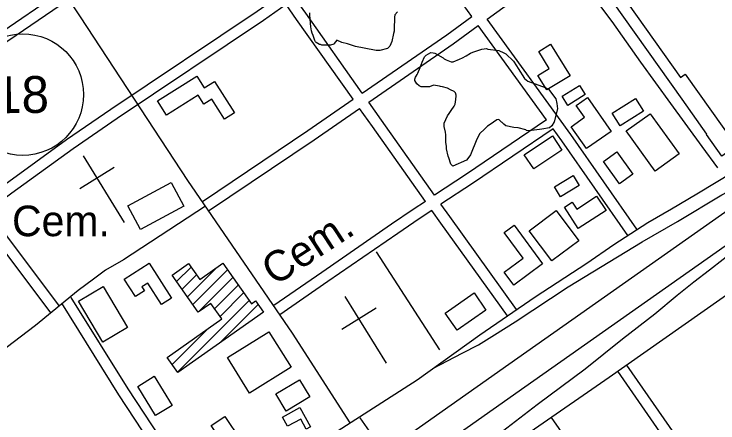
# Model space of a CAD drawing. Extents: x 3651524 to 3689615, y 505651 to 531377.
# Drawn here: x 3684375 to 3686284, y 515048 to 516158 of the extents above; entities that cross this region are included whole.
import ezdxf

# ---------------------------------------------------------------- set-up
doc = ezdxf.new("R2010")
doc.units = 0
for name, color, linetype in [('V-BLDG-OTLN', 7, 'Continuous'), ('V-ROAD-CNTR', 7, 'Continuous'), ('V-ROAD-IDEN', 7, 'Continuous'), ('V-SITE-OTLN', 7, 'Continuous'), ('V-SITE-OTLN-IDEN', 7, 'Continuous'), ('V-SITE-VEGE', 7, 'Continuous'), ('V-TOPO-SHOR', 7, 'Continuous')]:
    doc.layers.add(name, color=color, linetype=linetype)

msp = doc.modelspace()

# ---------------------------------------------------------------- linework, layer by layer
at = {"layer": 'V-BLDG-OTLN'}
for p, q in [((3684816.237, 515431.34), (3684855.153, 515470.256)), ((3684845.469, 515389.86), (3684925.878, 515470.27)), ((3684830.853, 515410.6), (3684869.769, 515449.516)), ((3684860.084, 515369.121), (3684953.958, 515462.995)), ((3684874.7, 515348.381), (3684968.574, 515442.255)), ((3684919.155, 515357.481), (3684983.19, 515421.515)), ((3684933.771, 515336.742), (3684997.805, 515400.776)), ((3684818.375, 515185.991), (3685012.421, 515380.036)), ((3684931.575, 515263.835), (3685037.131, 515369.391)), ((3685051.324, 515348.228), (3685051.747, 515348.651)), ((3684803.759, 515206.73), (3684900.443, 515303.413))]:
    msp.add_line(p, q, dxfattribs=at)
for points in [[(3686186.849, 515926.554), (3685966.806, 516237.573), (3685991.582, 516255.102), (3686182.306, 515985.529), (3686195.43, 515994.814), (3686333.587, 515799.532), (3686294.446, 515771.84), (3686252.56, 515831.043), (3686253.802, 515831.922)], [(3685883.037, 515990.136), (3685820.028, 515951.619), (3685796.007, 515990.915), (3685826.556, 516009.589), (3685797.921, 516056.434), (3685830.382, 516076.276)], [(3684763.879, 515921.75), (3684870.866, 515989.332), (3684891.202, 515957.139), (3684919.199, 515974.825), (3684972.99, 515889.674), (3684945.781, 515872.486), (3684911.57, 515926.642), (3684889.527, 515912.717), (3684874.159, 515937.044), (3684788.43, 515882.887)], [(3685923.751, 515939.258), (3685876.805, 515909.691), (3685861.188, 515934.487), (3685908.134, 515964.054)], [(3685929.958, 515930.859), (3685994.531, 515839.208), (3685927.957, 515792.303), (3685885.952, 515851.923), (3685922.064, 515877.365), (3685899.496, 515909.398)], [(3686082.248, 515894.12), (3686018.747, 515854.365), (3685997.104, 515888.936), (3686060.605, 515928.691)], [(3686100.331, 515887.236), (3686178.559, 515778.047), (3686113.499, 515731.436), (3686035.271, 515840.623)], [(3685758.848, 515775.264), (3685835.437, 515826.683), (3685860.995, 515788.614), (3685784.406, 515737.195)], [(3686009.768, 515783.564), (3686053.475, 515723.043), (3686017.241, 515696.876), (3685973.534, 515757.397)], [(3685907.79, 515691.991), (3685856.887, 515661.177), (3685840.401, 515688.412), (3685891.305, 515719.225)], [(3684683.669, 515637.201), (3684801.06, 515700.354), (3684835.573, 515636.199), (3684718.181, 515573.047)], [(3685980.469, 515624.365), (3685905.359, 515575.424), (3685867.579, 515633.405), (3685888.979, 515647.349), (3685901.402, 515628.283), (3685955.113, 515663.28)], [(3685833.812, 515487.639), (3685772.48, 515569.399), (3685845.611, 515624.258), (3685906.943, 515542.498)], [(3685731.114, 515584.391), (3685808.588, 515479.903), (3685730.467, 515421.979), (3685704.24, 515457.351), (3685755.457, 515495.327), (3685704.211, 515564.443)], [(3684674.268, 515438.455), (3684741.72, 515481.437), (3684802.116, 515386.656), (3684774.703, 515369.188), (3684737.877, 515426.981), (3684722.219, 515417.003), (3684729.078, 515406.239), (3684704.697, 515390.703)], [(3684874.7, 515348.381), (3684803.67, 515449.173), (3684847.997, 515480.411), (3684878.615, 515436.963), (3684941.215, 515481.078), (3685018.775, 515371.019), (3685030.273, 515379.122), (3685051.806, 515348.568), (3684819.285, 515184.699), (3684790.317, 515225.803), (3684938.405, 515330.167), (3684908.687, 515372.334)], [(3684617.151, 515418.266), (3684683.259, 515306.572), (3684615.967, 515266.744), (3684549.859, 515378.438)], [(3685654.974, 515354.048), (3685576.413, 515299.654), (3685544.175, 515346.215), (3685622.736, 515400.609)], [(3685126.51, 515198.795), (3685014.084, 515128.726), (3684953.867, 515225.344), (3685066.293, 515295.412)], [(3684755.605, 515174.604), (3684803.814, 515095.532), (3684758.71, 515068.033), (3684710.502, 515147.105)], [(3685085.361, 515126.925), (3685149.362, 515165.196), (3685177.371, 515118.356), (3685113.37, 515080.085)], [(3685103.338, 515063.864), (3685150.542, 515089.472), (3685178.917, 515037.168), (3685167.365, 515030.901), (3685152.556, 515058.199), (3685116.903, 515038.858)], [(3684995.07, 514913.868), (3684909.62, 515040.857), (3684946.569, 515065.72), (3685032.02, 514938.732)]]:
    msp.add_lwpolyline(points, close=True, dxfattribs=at)
msp.add_lwpolyline([(3685356.867, 515512.181), (3685528.539, 515246.328)], dxfattribs=at)
at = {"layer": 'V-ROAD-CNTR'}
for points in [[(3685286.544, 515047.907), (3685130.486, 515291.609), (3684846.83, 515706.161), (3684555.43, 516150.144), (3684261.309, 516593.129), (3684015.883, 516961.004), (3683789.576, 517302.694), (3683530.976, 517693.552), (3682996.666, 518492.323)], [(3685658.363, 516144.158), (3686053.754, 516431.497), (3686358.275, 516648.795)], [(3684077.922, 515916.543), (3684139.969, 515963.061), (3684258.175, 516055.228), (3684344.781, 516111.62), (3684625.027, 516304.255), (3684896.698, 516491.033)], [(3684096.179, 515892.736), (3684158.191, 515939.229), (3684275.615, 516030.784), (3684361.465, 516086.684), (3684642.021, 516279.533), (3684914.028, 516466.542)], [(3685241.542, 515018.923), (3685468.359, 515165.006), (3685638.316, 515286.942), (3685788.274, 515390.02), (3685928.859, 515481.443), (3686001.488, 515532.605), (3686094.144, 515591.489), (3686157.9, 515628.522), (3686227.091, 515669.282), (3686375.102, 515759.485), (3686451.202, 515808.181), (3686582.379, 515901.065), (3686726.15, 516004.375), (3686842.757, 516084.602), (3687207.141, 516340.909), (3687388.206, 516475.018)], [(3685616.501, 516150.82), (3685592.946, 516183.349), (3685432.346, 516407.061)], [(3687389.207, 516385.587), (3685717.046, 515206.773), (3684364.978, 514252.244)], [(3687390.231, 516294.221), (3685760.431, 515145.273), (3684408.038, 514190.514)], [(3685096.1, 516207.717), (3685034.718, 516164.73), (3684638, 515898.729), (3684517.943, 515816.353), (3684351.46, 515695.245), (3684285.371, 515646.021)], [(3685319.651, 515943.248), (3685166.08, 516160.286), (3685137.917, 516200.377)], [(3685595.979, 514899.538), (3685989.276, 515172.004), (3686443.334, 515491.394), (3686704.2, 515678.396), (3686828.425, 515779.677), (3686909.669, 515849.421), (3687077.365, 515985.21), (3687266.845, 516118.084), (3687391.246, 516203.577)], [(3685113.344, 516183.168), (3685051.678, 516139.982), (3684654.84, 515873.901), (3684535.257, 515791.849), (3684369.244, 515671.085), (3684303.628, 515622.212)], [(3685294.971, 515926.19), (3685141.562, 516143), (3685113.344, 516183.168)], [(3685319.649, 515943.248), (3685548.687, 516101.539), (3685616.5, 516150.82)], [(3686064.39, 515573.321), (3685885.298, 515830.759), (3685658.364, 516144.158)], [(3685336.979, 515918.757), (3685566.035, 516077.061), (3685634.094, 516126.521)], [(3685819.481, 515870.5), (3685634.095, 516126.521)], [(3684886.208, 515648.812), (3685171.914, 515841.146), (3685294.969, 515926.191)], [(3685515.692, 515665.794), (3685371.458, 515870.032), (3685336.98, 515918.758)], [(3684902.962, 515623.926), (3685188.82, 515816.362), (3685312.299, 515901.701)], [(3685490.647, 515649.251), (3685346.96, 515852.716), (3685312.3, 515901.7)], [(3685819.481, 515870.5), (3685601.933, 515722.765), (3685515.692, 515665.794)], [(3685510.69, 515195.377), (3685590.429, 515237.574), (3685634.424, 515259.957), (3685677.911, 515287.288), (3685734.494, 515322.572), (3685878.039, 515416.971), (3686078.187, 515538.983), (3686174.068, 515594.657), (3686294.653, 515666.975), (3686472.846, 515761.708), (3686603.627, 515831.78)], [(3685837.085, 515846.191), (3685618.629, 515697.839), (3685533.005, 515641.277)], [(3686039.764, 515556.189), (3685860.834, 515813.393), (3685837.085, 515846.191)], [(3685485.1, 514822.291), (3685508.471, 514860.217), (3685537.837, 514893.452), (3685559.558, 514916.027), (3685583.022, 514934.399), (3685607.48, 514951.536), (3685641.311, 514980.575), (3685794.201, 515098.261), (3685924.377, 515195.103), (3686024.896, 515276.278), (3686112.828, 515343.564), (3686173.085, 515394.2), (3686218.53, 515430.445), (3686261.508, 515462.972), (3686298.556, 515492.267), (3686366.725, 515545.892), (3686436.856, 515606.204), (3686500.751, 515667.171)], [(3685490.647, 515649.251), (3685457.109, 515627.095), (3685399.083, 515587.097)], [(3685738.08, 515355.919), (3685556.695, 515607.731), (3685533.005, 515641.277)], [(3684894.585, 515636.369), (3684672.159, 515490.668), (3684623.23, 515462.333), (3684591.117, 515438.495), (3684549.124, 515407.455), (3684433.792, 515312.136), (3684144.551, 515092.149), (3683975.857, 514959.822)], [(3684303.627, 515622.213), (3684324.034, 515595.601), (3684498.037, 515364.346)], [(3685507.962, 515624.733), (3685473.891, 515602.227), (3685415.829, 515562.204)], [(3685713.739, 515338.385), (3685532.271, 515590.311), (3685507.962, 515624.733)], [(3684279.565, 515604.291), (3684300.144, 515577.455), (3684474.065, 515346.308)], [(3685399.083, 515587.097), (3685209.433, 515456.367), (3685079.289, 515366.289)], [(3685415.829, 515562.204), (3685226.483, 515431.683), (3685096.363, 515341.621)], [(3684503.95, 515372.705), (3684658.689, 515124.484), (3684894.692, 514765.094)], [(3684529.408, 515388.575), (3684683.959, 515140.656), (3684919.768, 514781.562)], [(3686036.44, 515205.026), (3686166.055, 515017.43), (3686312.782, 514809.988), (3686457.084, 514606.171), (3686633.143, 514356.278)], [(3686011.758, 515187.972), (3686141.467, 515000.24), (3686215.442, 514895.656)], [(3685312.708, 515061.667), (3685351.202, 515007.566)], [(3685831.397, 515062.694), (3686035.263, 514770.606)]]:
    msp.add_lwpolyline(points, dxfattribs=at)
at = {"layer": 'V-ROAD-IDEN'}
msp.add_circle((3684398.767, 515939.007), 165, dxfattribs=at)
msp.add_circle((3684398.767, 515939.007), 165, dxfattribs=at)
at = {"layer": 'V-SITE-OTLN'}
for p, q in [((3684675.054, 515591.994), (3684563.286, 515772.55)), ((3684647.176, 515741.24), (3684553.883, 515683.49)), ((3685384.843, 515210.082), (3685273.075, 515390.637)), ((3685356.965, 515359.327), (3685263.672, 515301.577))]:
    msp.add_line(p, q, dxfattribs=at)
at = {"layer": 'V-SITE-VEGE'}
for points in [[(3685226.426, 516072.879), (3685215.453, 516072.918), (3685210.259, 516073.516), (3685206.22, 516074.685), (3685203.91, 516074.694), (3685194.692, 516080.502), (3685192.966, 516082.24), (3685190.67, 516086.291), (3685186.099, 516099.591), (3685183.809, 516105.375), (3685182.103, 516112.311), (3685180.409, 516123.289), (3685177.638, 516155.061), (3685177.659, 516160.837)], [(3685415.022, 516164.013), (3685408.059, 516155.377), (3685406.883, 516149.605), (3685406.859, 516142.677), (3685406.207, 516122.465), (3685405.587, 516110.919), (3685404.409, 516104.57), (3685399.711, 516083.219), (3685393.891, 516070.536), (3685388.093, 516064.206), (3685367.281, 516058.506), (3685357.467, 516059.119), (3685352.849, 516059.715), (3685301.487, 516069.719), (3685293.412, 516072.058), (3685279.569, 516076.727), (3685263.992, 516080.827), (3685250.154, 516086.654), (3685243.766, 516077.436), (3685242.025, 516075.709), (3685233.356, 516073.432), (3685226.426, 516072.879)]]:
    msp.add_lwpolyline(points, dxfattribs=at)
msp.add_lwpolyline([(3685528.629, 515962.054), (3685513.045, 515964.421), (3685501.478, 515959.844), (3685478.956, 515959.924), (3685473.769, 515962.832), (3685467.436, 515968.052), (3685462.271, 515977.309), (3685462.286, 515980.776), (3685464.039, 515986.544), (3685465.78, 515988.848), (3685468.684, 515993.458), (3685470.429, 515996.917), (3685476.259, 516012.488), (3685479.176, 516019.985), (3685481.512, 516027.483), (3685487.916, 516041.897), (3685493.133, 516046.497), (3685505.281, 516053.382), (3685512.21, 516052.202), (3685516.248, 516051.033), (3685538.725, 516038.825), (3685541.603, 516036.502), (3685546.79, 516033.021), (3685560.633, 516028.349), (3685563.518, 516027.762), (3685566.404, 516027.751), (3685583.179, 516035.198), (3685591.279, 516039.21), (3685601.113, 516043.793), (3685613.268, 516051.256), (3685619.054, 516054.123), (3685643.915, 516062.119), (3685656.047, 516063.806), (3685660.086, 516062.637), (3685689.524, 516058.488), (3685703.362, 516052.661), (3685708.55, 516049.755), (3685729.845, 516030.041), (3685737.305, 516017.311), (3685741.897, 516009.784), (3685759.702, 515983.154), (3685763.731, 515979.099), (3685768.339, 515975.617), (3685805.823, 515961.621), (3685815.631, 515958.699), (3685824.278, 515954.046), (3685844.391, 515927.408), (3685847.234, 515914.694), (3685848.915, 515900.827), (3685839.546, 515865.056), (3685833.731, 515854.683), (3685826.781, 515848.932), (3685806.555, 515844.965), (3685800.2, 515844.41), (3685770.733, 515840.474), (3685764.962, 515841.652), (3685762.66, 515843.392), (3685741.891, 515849.244), (3685730.34, 515849.285), (3685708.414, 515854.562), (3685703.233, 515858.623), (3685699.205, 515863.258), (3685697.478, 515864.419), (3685689.419, 515871.378), (3685684.219, 515870.819), (3685666.269, 515857.604), (3685659.322, 515853.01), (3685650.632, 515845.533), (3685638.463, 515833.449), (3685630.322, 515818.464), (3685612.84, 515775.794), (3685605.875, 515766.001), (3685601.816, 515761.397), (3685565.374, 515744.781), (3685559.621, 515750.577), (3685554.485, 515767.346), (3685552.768, 515771.971), (3685547.642, 515791.623), (3685547.671, 515799.131), (3685546.551, 515808.953), (3685546.049, 515829.745), (3685544.92, 515837.257), (3685541.513, 515852.86), (3685541.529, 515857.481), (3685541.543, 515861.523), (3685550.856, 515881.125), (3685555.502, 515888.037), (3685560.147, 515895.526), (3685568.278, 515907.626), (3685571.764, 515913.387), (3685572.962, 515925.509), (3685574.154, 515935.325), (3685574.162, 515937.633), (3685572.45, 515943.415), (3685571.303, 515945.151), (3685568.423, 515947.472), (3685559.197, 515952.125), (3685550.552, 515956.196), (3685537.281, 515959.713), (3685532.09, 515960.886)], close=True, dxfattribs=at)
at = {"layer": 'V-TOPO-SHOR'}
msp.add_lwpolyline([(3685885.267, 516295.024), (3685927.946, 516229.404), (3685995.898, 516137.24), (3686073.913, 516026.865), (3686155.46, 515914.737), (3686240.552, 515798.5), (3686282.557, 515739.932)], dxfattribs=at)

# ---------------------------------------------------------------- texts
at = {"layer": 'V-ROAD-IDEN'}
msp.add_text('18', height=100, rotation=0.616684, dxfattribs=at).set_placement((3684321.75, 515888.176))
at = {"layer": 'V-SITE-OTLN-IDEN'}
msp.add_text('Cem.', height=82.9998, dxfattribs=at).set_placement((3684369.884, 515554.698))
msp.add_text('Cem.', height=82.9998, rotation=33.046322, dxfattribs=at).set_placement((3685081.95, 515418.067))

doc.saveas('drawing.dxf')
